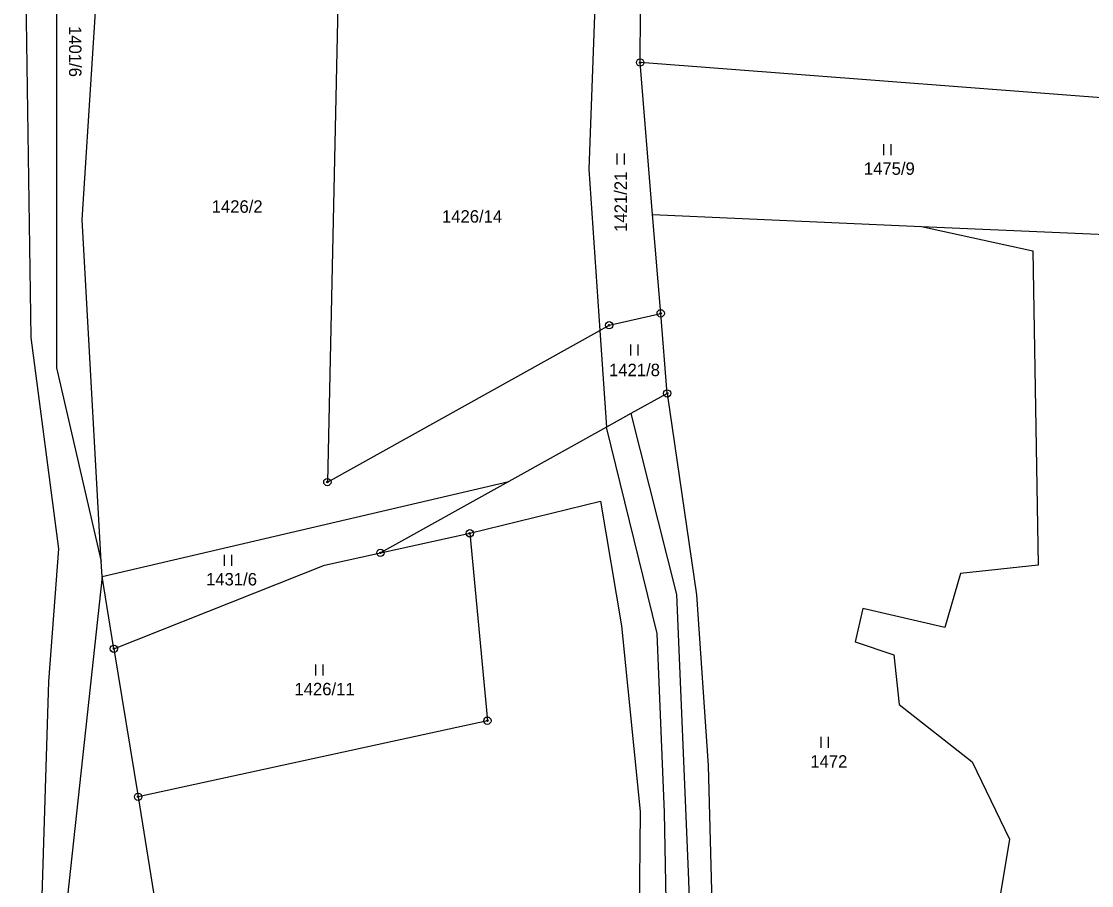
# Model space of a CAD drawing. Extents: x -439246 to -433691, y -1130252 to -1121148.
# Drawn here: x -437670.2 to -437524, y -1123446.7 to -1123328.7 of the extents above; entities that cross this region are included whole.
import ezdxf

# ---------------------------------------------------------------- set-up
doc = ezdxf.new("R2010")
doc.units = 0
for name, color, linetype in [('Vrstva 1', 7, 'Continuous'), ('Vrstva 18', 7, 'Continuous'), ('Vrstva 24', 7, 'Continuous'), ('Vrstva 25', 7, 'Continuous')]:
    doc.layers.add(name, color=color, linetype=linetype)

msp = doc.modelspace()

# ---------------------------------------------------------------- linework, layer by layer
at = {"layer": 'Vrstva 1'}
msp.add_line((-437668.81, -1123371.87), (-437670.15, -1123283.56), dxfattribs=at)
for points in [[(-437661.87, -1123355.78), (-437659.01, -1123311.69)], [(-437665.36, -1123318.85), (-437665.36, -1123376.01)], [(-437626.84, -1123322.24), (-437628.38, -1123391.61)], [(-437591.85, -1123326.61), (-437592.7, -1123348.86)], [(-437585.67, -1123334.32), (-437585.62, -1123327.39)], [(-437508.44, -1123340.21), (-437585.67, -1123334.32)], [(-437583.97, -1123355.07), (-437585.67, -1123334.32)], [(-437592.7, -1123348.86), (-437591.18, -1123370.91)], [(-437659.24, -1123402.44), (-437661.87, -1123355.78)], [(-437583.97, -1123355.07), (-437547.27, -1123356.69)], [(-437582.87, -1123368.57), (-437583.97, -1123355.07)], [(-437547.27, -1123356.69), (-437532.08, -1123360.02)], [(-437547.27, -1123356.69), (-437508.45, -1123358.4)], [(-437532.08, -1123360.02), (-437531.32, -1123402.98)], [(-437589.91, -1123370.2), (-437582.87, -1123368.57)], [(-437581.98, -1123379.5), (-437582.87, -1123368.57)], [(-437628.38, -1123391.61), (-437591.18, -1123370.91)], [(-437591.18, -1123370.91), (-437589.91, -1123370.2)], [(-437591.18, -1123370.91), (-437590.27, -1123384.11)], [(-437665.04, -1123400.73), (-437668.81, -1123371.87)], [(-437665.36, -1123376.01), (-437659.24, -1123402.44)], [(-437581.98, -1123379.5), (-437586.94, -1123382.26)], [(-437581.98, -1123379.5), (-437577.98, -1123406.99)], [(-437586.94, -1123382.26), (-437590.27, -1123384.11)], [(-437586.94, -1123382.26), (-437580.71, -1123406.97)], [(-437590.27, -1123384.11), (-437603.6, -1123391.53)], [(-437583.37, -1123412.3), (-437590.27, -1123384.11)], [(-437659.13, -1123404.53), (-437603.6, -1123391.53)], [(-437603.6, -1123391.53), (-437621.14, -1123401.28)], [(-437608.93, -1123398.61), (-437591.09, -1123394.24)], [(-437591.09, -1123394.24), (-437588.2, -1123411.24)], [(-437621.14, -1123401.28), (-437608.93, -1123398.61)], [(-437608.93, -1123398.61), (-437606.53, -1123424.2)], [(-437666.41, -1123418.83), (-437665.04, -1123400.73)], [(-437628.76, -1123402.94), (-437621.14, -1123401.28)], [(-437659.13, -1123404.53), (-437659.24, -1123402.44)], [(-437657.52, -1123414.37), (-437628.76, -1123402.94)], [(-437531.32, -1123402.98), (-437541.94, -1123404.09)], [(-437659.13, -1123404.53), (-437663.87, -1123448.17)], [(-437657.52, -1123414.37), (-437659.13, -1123404.53)], [(-437541.94, -1123404.09), (-437544.07, -1123411.46)], [(-437580.71, -1123406.97), (-437579.13, -1123444.83)], [(-437577.98, -1123406.99), (-437576.4, -1123430.32)], [(-437555.28, -1123408.9), (-437556.32, -1123413.45)], [(-437544.07, -1123411.46), (-437555.28, -1123408.9)], [(-437588.2, -1123411.24), (-437585.68, -1123436.6)], [(-437582.34, -1123436.72), (-437583.37, -1123412.3)], [(-437657.52, -1123414.37), (-437654.22, -1123434.59)], [(-437556.32, -1123413.45), (-437551.04, -1123415.2)], [(-437551.04, -1123415.2), (-437550.32, -1123422.01)], [(-437668.35, -1123481.85), (-437666.41, -1123418.83)], [(-437550.32, -1123422.01), (-437540.34, -1123429.82)], [(-437606.53, -1123424.2), (-437654.22, -1123434.59)], [(-437576.4, -1123430.32), (-437574.7, -1123493.5)], [(-437540.34, -1123429.82), (-437535.26, -1123440.38)], [(-437654.22, -1123434.59), (-437649.61, -1123463.26)], [(-437585.68, -1123436.6), (-437586.23, -1123493.07)], [(-437581.41, -1123487.18), (-437582.34, -1123436.72)], [(-437535.26, -1123440.38), (-437538.94, -1123462.65)], [(-437579.13, -1123444.83), (-437577.32, -1123494.43)]]:
    msp.add_lwpolyline(points, dxfattribs=at)
at = {"layer": 'Vrstva 24'}
for centre, radius in [((-437585.67, -1123334.32), 0.5), ((-437585.67, -1123334.32), 0.1), ((-437582.87, -1123368.57), 0.5), ((-437582.87, -1123368.57), 0.1), ((-437589.91, -1123370.2), 0.5), ((-437589.91, -1123370.2), 0.1), ((-437581.98, -1123379.5), 0.5), ((-437581.98, -1123379.5), 0.1), ((-437628.38, -1123391.61), 0.5), ((-437628.38, -1123391.61), 0.1), ((-437608.93, -1123398.61), 0.5), ((-437608.93, -1123398.61), 0.1), ((-437621.14, -1123401.28), 0.5), ((-437621.14, -1123401.28), 0.1), ((-437657.52, -1123414.37), 0.5), ((-437657.52, -1123414.37), 0.1), ((-437606.53, -1123424.2), 0.5), ((-437606.53, -1123424.2), 0.1), ((-437654.22, -1123434.59), 0.5), ((-437654.22, -1123434.59), 0.1)]:
    msp.add_circle(centre, radius, dxfattribs=at)
at = {"layer": 'Vrstva 25'}
for p, q in [((-437552.39, -1123346.95), (-437552.39, -1123345.45)), ((-437551.39, -1123346.95), (-437551.39, -1123345.45)), ((-437588.83, -1123348.23), (-437588.83, -1123346.73)), ((-437587.83, -1123348.23), (-437587.83, -1123346.73)), ((-437586.96, -1123374.32), (-437586.96, -1123372.82)), ((-437585.96, -1123374.32), (-437585.96, -1123372.82)), ((-437642.4, -1123403.03), (-437642.4, -1123401.53)), ((-437641.4, -1123403.03), (-437641.4, -1123401.53)), ((-437629.97, -1123418.03), (-437629.97, -1123416.53)), ((-437628.97, -1123418.03), (-437628.97, -1123416.53)), ((-437560.94, -1123427.91), (-437560.94, -1123426.41)), ((-437559.94, -1123427.91), (-437559.94, -1123426.41))]:
    msp.add_line(p, q, dxfattribs=at)

# ---------------------------------------------------------------- texts
at = {"layer": 'Vrstva 18'}
for s, rotation, p in [('1401/6', 270, (-437663.65, -1123329.33)), ('1421/21', 90, (-437587.48, -1123357.44))]:
    msp.add_text(s, height=1.7, rotation=rotation, dxfattribs=at).set_placement(p)
for s, p in [('1475/9', (-437555.13, -1123349.65)), ('1426/2', (-437644.17, -1123354.83)), ('1426/14', (-437612.73, -1123356.18)), ('1421/8', (-437589.92, -1123377.15)), ('1431/6', (-437644.94, -1123405.73)), ('1426/11', (-437632.87, -1123420.73)), ('1472', (-437562.44, -1123430.61))]:
    msp.add_text(s, height=1.7, dxfattribs=at).set_placement(p)

doc.saveas('drawing.dxf')
